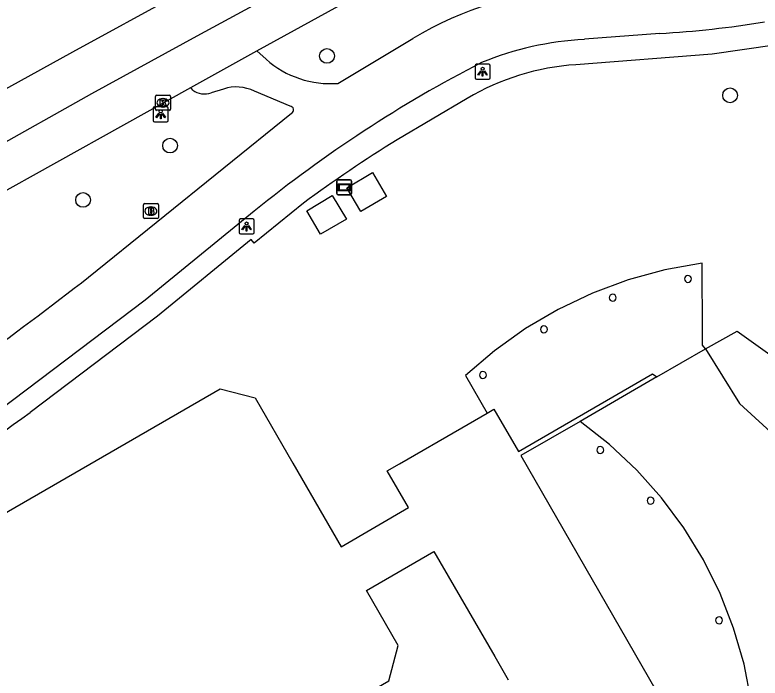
# Model space of a CAD drawing. Extents: x 159040 to 160094, y 381214 to 382518.
# Drawn here: x 159629.34 to 159678.76, y 382424.14 to 382468.15 of the extents above; entities that cross this region are included whole.
import ezdxf

# ---------------------------------------------------------------- set-up
doc = ezdxf.new("R2010")
doc.units = 0
for name, color, linetype in [('IMGEO_Boom', 7, 'Continuous'), ('IMGEO_Brandkraan', 7, 'Continuous'), ('IMGEO_Erf', 7, 'Continuous'), ('IMGEO_Fietspad_gesloten', 7, 'Continuous'), ('IMGEO_Kolk', 7, 'Continuous'), ('IMGEO_Lage_trafo', 7, 'Continuous'), ('IMGEO_Lichtpunt', 7, 'Continuous'), ('IMGEO_Meer_plas_ven_vijver', 7, 'Continuous'), ('IMGEO_Pand', 7, 'Continuous'), ('IMGEO_Pand_overbouw', 7, 'Continuous'), ('IMGEO_Rijbaan_regionaal_gesloten', 7, 'Continuous'), ('IMGEO_Verklikker', 7, 'Continuous'), ('IMGEO_Voetpad_open', 7, 'Continuous')]:
    doc.layers.add(name, color=color, linetype=linetype)

msp = doc.modelspace()

# ---------------------------------------------------------------- linework, layer by layer
at = {"layer": 'IMGEO_Boom'}
for centre in [(159650.035, 382465.426), (159676.77, 382462.808), (159639.629, 382459.475), (159633.861, 382455.871)]:
    msp.add_circle(centre, 0.489, dxfattribs=at)
at = {"layer": 'IMGEO_Brandkraan'}
for p, q in [((159637.856, 382454.702), (159637.856, 382455.554)), ((159637.931, 382455.628), (159638.783, 382455.628)), ((159638.344, 382455.408), (159638.369, 382455.408)), ((159638.857, 382455.554), (159638.857, 382454.702)), ((159638.783, 382454.628), (159637.931, 382454.628)), ((159638.367, 382454.848), (159638.342, 382454.848))]:
    msp.add_line(p, q, dxfattribs=at)
for points in [[(159637.856, 382454.702), (159637.856, 382455.554)], [(159637.931, 382455.628), (159638.783, 382455.628)], [(159638.857, 382455.554), (159638.857, 382454.702)], [(159638.204, 382455.328), (159638.204, 382454.928), (159638.417, 382454.928)], [(159638.435, 382455.328), (159638.204, 382455.328)], [(159638.383, 382455.247), (159638.329, 382455.247), (159638.329, 382455.171)], [(159638.329, 382455.171), (159638.382, 382455.171)], [(159638.391, 382455.095), (159638.329, 382455.095), (159638.329, 382455.014)], [(159638.329, 382455.014), (159638.391, 382455.014)], [(159638.783, 382454.628), (159637.931, 382454.628)]]:
    msp.add_lwpolyline(points, dxfattribs=at)
for centre, radius, start, end in [((159637.933, 382455.552), 0.0765, 91.552, 178.448), ((159637.933, 382455.552), 0.0765, 91.552, 178.448), ((159638.781, 382455.552), 0.0765, 1.552, 88.448), ((159638.781, 382455.552), 0.0765, 1.552, 88.448), ((159638.384, 382455.209), 0.0379, 267.8285, 90.9355), ((159638.392, 382455.054), 0.0404, 269.8759, 90.5077), ((159638.423, 382455.179), 0.251, 268.6676, 293.5347), ((159638.439, 382455.183), 0.145, 59.4692, 91.5367), ((159638.464, 382455.23), 0.0922, 285.5137, 58.1501), ((159638.469, 382455.038), 0.105, 301.3115, 78.989), ((159637.933, 382454.704), 0.0765, 181.552, 268.448), ((159637.933, 382454.704), 0.0765, 181.552, 268.448), ((159638.781, 382454.704), 0.0765, 271.552, 358.448), ((159638.781, 382454.704), 0.0765, 271.552, 358.448)]:
    msp.add_arc(centre, radius, start, end, dxfattribs=at)
for centre, major_axis, ratio, start_param, end_param in [((159638.343, 382455.128), (-0.387, 0.002), 0.722429, 4.712389, 7.853982), ((159638.368, 382455.128), (-0.39, 0.002), 0.717154, 1.570796, 4.712389)]:
    msp.add_ellipse(centre, major_axis=major_axis, ratio=ratio, start_param=start_param, end_param=end_param, dxfattribs=at)
at = {"layer": 'IMGEO_Erf'}
msp.add_lwpolyline([(159675.142, 382445.988), (159677.247, 382447.166), (159682.893, 382443.116), (159685.273, 382440.323), (159691.686, 382435.015), (159694.935, 382432.311), (159697.356, 382430.335), (159699.167, 382429.467), (159701.85, 382428.437), (159704.336, 382427.473), (159707.469, 382425.563)], dxfattribs=at)
at = {"layer": 'IMGEO_Fietspad_gesloten'}
for points in [[(159672.102, 382466.914), (159667.106, 382466.525)], [(159650.766, 382463.604), (159655.724, 382466.59)], [(159645.385, 382465.754), (159646.002, 382465.198)], [(159641.13, 382463.143), (159640.999, 382463.34)], [(159643.172, 382463.229), (159642.348, 382462.984)], [(159647.584, 382462.084), (159645.219, 382463.079)], [(159634.222, 382450.735), (159647.678, 382461.628)], [(159645.208, 382455.114), (159637.975, 382449.207), (159628.353, 382441.946)]]:
    msp.add_lwpolyline(points, dxfattribs=at)
for centre, radius, start, end in [((159668.622, 382444.637), 25.461, 94.7316, 120.4363), ((159668.166, 382534.451), 67.651, 273.33557, 279.26526), ((159668.29, 382445.382), 21.176, 93.2041, 112.1951), ((159700.192, 382387.592), 87.078, 117.27345, 129.15642), ((159650.273, 382470.047), 6.462, 228.6252, 274.3751), ((159644.014, 382460.675), 2.689, 63.3751, 108.2428), ((159641.895, 382464.256), 1.351, 235.5134, 289.6117), ((159647.581, 382461.846), 0.238, 294.1278, 89.1678), ((159403.903, 382749.702), 377.396, 304.69252, 307.60996)]:
    msp.add_arc(centre, radius, start, end, dxfattribs=at)
at = {"layer": 'IMGEO_Kolk'}
for p, q in [((159638.733, 382462.814), (159639.585, 382462.814)), ((159638.658, 382461.888), (159638.658, 382462.74)), ((159639.146, 382462.594), (159639.171, 382462.594)), ((159639.659, 382462.74), (159639.659, 382461.888)), ((159639.585, 382461.814), (159638.733, 382461.814)), ((159639.169, 382462.034), (159639.144, 382462.034))]:
    msp.add_line(p, q, dxfattribs=at)
for points in [[(159638.733, 382462.814), (159639.585, 382462.814)], [(159638.658, 382461.888), (159638.658, 382462.74)], [(159638.979, 382462.514), (159639.102, 382462.514), (159639.102, 382462.363), (159639.232, 382462.514), (159639.396, 382462.514), (159639.25, 382462.363), (159639.403, 382462.114), (159639.251, 382462.114), (159639.166, 382462.278), (159639.102, 382462.211), (159639.102, 382462.114), (159638.979, 382462.114), (159638.979, 382462.514)], [(159639.659, 382462.74), (159639.659, 382461.888)], [(159639.585, 382461.814), (159638.733, 382461.814)]]:
    msp.add_lwpolyline(points, dxfattribs=at)
for centre, start, end in [((159638.735, 382462.738), 91.552, 178.448), ((159638.735, 382462.738), 91.552, 178.448), ((159639.583, 382462.738), 1.552, 88.448), ((159639.583, 382462.738), 1.552, 88.448), ((159638.735, 382461.89), 181.552, 268.448), ((159638.735, 382461.89), 181.552, 268.448), ((159639.583, 382461.89), 271.552, 358.448), ((159639.583, 382461.89), 271.552, 358.448)]:
    msp.add_arc(centre, 0.0765, start, end, dxfattribs=at)
for centre, major_axis, ratio, start_param, end_param in [((159639.145, 382462.314), (-0.387, 0.002), 0.722429, 4.712389, 7.853982), ((159639.17, 382462.314), (-0.39, 0.002), 0.717154, 1.570796, 4.712389)]:
    msp.add_ellipse(centre, major_axis=major_axis, ratio=ratio, start_param=start_param, end_param=end_param, dxfattribs=at)
at = {"layer": 'IMGEO_Lage_trafo'}
for points in [[(159652.275, 382455.096), (159651.349, 382456.675), (159653.061, 382457.681), (159653.977, 382456.1), (159652.275, 382455.096)], [(159649.613, 382453.599), (159648.708, 382455.148), (159650.378, 382456.168), (159651.324, 382454.584), (159649.613, 382453.599)]]:
    msp.add_lwpolyline(points, dxfattribs=at)
at = {"layer": 'IMGEO_Lichtpunt'}
for p, q in [((159659.858, 382464.776), (159659.858, 382463.969)), ((159659.858, 382464.776), (159659.858, 382463.969)), ((159660.76, 382464.871), (159659.952, 382464.871)), ((159660.76, 382464.871), (159659.952, 382464.871)), ((159660.854, 382463.969), (159660.854, 382464.776)), ((159660.854, 382463.969), (159660.854, 382464.776)), ((159659.952, 382463.875), (159660.76, 382463.875)), ((159659.952, 382463.875), (159660.76, 382463.875)), ((159638.508, 382461.952), (159638.508, 382461.145)), ((159638.508, 382461.952), (159638.508, 382461.145)), ((159639.41, 382462.047), (159638.602, 382462.047)), ((159639.41, 382462.047), (159638.602, 382462.047)), ((159639.504, 382461.145), (159639.504, 382461.952)), ((159639.504, 382461.145), (159639.504, 382461.952)), ((159638.602, 382461.051), (159639.41, 382461.051)), ((159638.602, 382461.051), (159639.41, 382461.051)), ((159644.205, 382454.512), (159644.205, 382453.705)), ((159644.205, 382454.512), (159644.205, 382453.705)), ((159645.107, 382454.607), (159644.299, 382454.607)), ((159645.107, 382454.607), (159644.299, 382454.607)), ((159645.201, 382453.705), (159645.201, 382454.512)), ((159645.201, 382453.705), (159645.201, 382454.512)), ((159644.299, 382453.611), (159645.107, 382453.611)), ((159644.299, 382453.611), (159645.107, 382453.611))]:
    msp.add_line(p, q, dxfattribs=at)
for points in [[(159660.232, 382464.44), (159660.271, 382464.412), (159660.083, 382464.15), (159660.045, 382464.177), (159660.232, 382464.44)], [(159660.334, 382464.392), (159660.381, 382464.392), (159660.381, 382464.07), (159660.334, 382464.07), (159660.334, 382464.392)], [(159660.444, 382464.412), (159660.482, 382464.439), (159660.669, 382464.177), (159660.63, 382464.149), (159660.444, 382464.412)], [(159638.882, 382461.616), (159638.921, 382461.588), (159638.733, 382461.326), (159638.695, 382461.353), (159638.882, 382461.616)], [(159638.984, 382461.568), (159639.031, 382461.568), (159639.031, 382461.246), (159638.984, 382461.246), (159638.984, 382461.568)], [(159639.094, 382461.588), (159639.132, 382461.615), (159639.319, 382461.353), (159639.28, 382461.325), (159639.094, 382461.588)], [(159644.579, 382454.176), (159644.618, 382454.148), (159644.43, 382453.886), (159644.392, 382453.913), (159644.579, 382454.176)], [(159644.681, 382454.128), (159644.728, 382454.128), (159644.728, 382453.806), (159644.681, 382453.806), (159644.681, 382454.128)], [(159644.791, 382454.148), (159644.829, 382454.175), (159645.016, 382453.913), (159644.977, 382453.885), (159644.791, 382454.148)]]:
    msp.add_lwpolyline(points, dxfattribs=at)
for centre in [(159660.357, 382464.574), (159639.007, 382461.75), (159644.704, 382454.31)]:
    msp.add_circle(centre, 0.0994, dxfattribs=at)
for centre, start, end in [((159659.952, 382464.776), 90, 180), ((159659.952, 382464.776), 90, 180), ((159660.76, 382464.776), 0, 90), ((159660.76, 382464.776), 0, 90), ((159659.952, 382463.969), 180, 270), ((159659.952, 382463.969), 180, 270), ((159660.76, 382463.969), 270, 0), ((159660.76, 382463.969), 270, 360), ((159638.602, 382461.952), 90, 180), ((159638.602, 382461.952), 90, 180), ((159639.41, 382461.952), 0, 90), ((159639.41, 382461.952), 0, 90), ((159638.602, 382461.145), 180, 270), ((159638.602, 382461.145), 180, 270), ((159639.41, 382461.145), 270, 0), ((159639.41, 382461.145), 270, 360), ((159644.299, 382454.512), 90, 180), ((159644.299, 382454.512), 90, 180), ((159645.107, 382454.512), 0, 90), ((159645.107, 382454.512), 0, 90), ((159644.299, 382453.705), 180, 270), ((159644.299, 382453.705), 180, 270), ((159645.107, 382453.705), 270, 0), ((159645.107, 382453.705), 270, 360)]:
    msp.add_arc(centre, 0.0946, start, end, dxfattribs=at)
at = {"layer": 'IMGEO_Meer_plas_ven_vijver'}
for points in [[(159671.915, 382444.122), (159675.142, 382445.988)], [(159675.142, 382445.988), (159677.387, 382442.351), (159683.085, 382437.161), (159691.586, 382429.923), (159701.939, 382423.238)]]:
    msp.add_lwpolyline(points, dxfattribs=at)
at = {"layer": 'IMGEO_Pand'}
for points in [[(159622.325, 382426.071), (159622.735, 382427.497), (159622.765, 382427.603), (159626.76, 382429.93), (159625.868, 382431.488), (159626.487, 382433.829), (159642.95, 382443.331), (159645.263, 382442.729), (159647.766, 382438.401), (159650.97, 382432.861), (159655.447, 382435.45), (159654.036, 382437.892), (159654.848, 382438.362), (159658.986, 382440.755), (159660.67, 382441.729), (159661.109, 382441.983), (159662.732, 382439.179), (159671.628, 382444.325), (159671.915, 382444.122)], [(159671.915, 382444.122), (159666.821, 382441.176), (159662.894, 382438.904), (159674.219, 382419.222), (159676.388, 382415.452), (159669.358, 382411.388), (159663.267, 382421.924)], [(159630.241, 382397.608), (159630.138, 382397.791), (159633.087, 382399.495), (159639.297, 382403.083), (159640.194, 382403.876), (159640.906, 382404.824), (159642.189, 382408.129), (159643.699, 382409.936), (159647.745, 382412.126), (159647.815, 382411.97), (159648.164, 382412.147), (159646.89, 382414.356), (159644.552, 382418.411), (159654.131, 382423.956), (159654.762, 382426.305), (159652.654, 382429.949), (159657.131, 382432.538), (159661.157, 382425.573), (159662.051, 382424.027)]]:
    msp.add_lwpolyline(points, dxfattribs=at)
for centre, start, end in [((159673.973, 382450.631), 90, 270), ((159673.973, 382450.631), 270, 90), ((159668.99, 382449.382), 90, 270), ((159668.99, 382449.382), 270, 90), ((159664.42, 382447.282), 90, 270), ((159664.42, 382447.282), 270, 90), ((159660.38, 382444.246), 90, 270), ((159660.38, 382444.246), 270, 90), ((159668.163, 382439.271), 90, 270), ((159668.163, 382439.271), 270, 90), ((159671.495, 382435.917), 90, 270), ((159671.495, 382435.917), 270, 90), ((159676.038, 382427.976), 90, 270), ((159676.038, 382427.976), 270, 90)]:
    msp.add_arc(centre, 0.23, start, end, dxfattribs=at)
at = {"layer": 'IMGEO_Pand_overbouw'}
for points in [[(159662.732, 382439.179), (159671.628, 382444.325), (159671.915, 382444.122), (159675.142, 382445.988), (159674.943, 382446.242), (159674.939, 382446.933), (159674.913, 382451.67), (159672.432, 382451.227), (159670.001, 382450.564), (159667.637, 382449.689), (159665.361, 382448.607), (159663.191, 382447.327), (159661.142, 382445.859), (159659.232, 382444.215), (159660.67, 382441.729), (159661.109, 382441.983)], [(159662.894, 382438.904), (159674.219, 382419.222), (159678.462, 382417.686), (159678.427, 382420.167), (159678.171, 382422.634), (159677.696, 382425.069), (159677.006, 382427.452), (159676.107, 382429.764), (159675.005, 382431.987), (159673.71, 382434.103), (159672.232, 382436.095), (159670.582, 382437.947), (159668.773, 382439.646), (159666.821, 382441.176)]]:
    msp.add_lwpolyline(points, close=True, dxfattribs=at)
at = {"layer": 'IMGEO_Rijbaan_regionaal_gesloten'}
for points in [[(159619.056, 382457.934), (159626.139, 382461.824), (159633.187, 382465.694), (159640.148, 382469.517), (159647.118, 382473.433), (159654.11, 382477.309), (159661.102, 382481.185), (159672.458, 382487.481)], [(159586.95, 382436.617), (159595.247, 382441.239), (159598.946, 382443.299), (159602.181, 382445.102), (159609.505, 382449.181), (159613.066, 382451.165), (159617.209, 382453.473), (159620.793, 382455.355), (159627.508, 382459.045), (159634.442, 382462.935), (159641.417, 382466.749), (159648.56, 382470.655), (159652.074, 382472.61), (159655.665, 382474.608), (159674.088, 382484.859)], [(159645.385, 382465.754), (159672.784, 382480.823)], [(159640.999, 382463.34), (159645.385, 382465.754)], [(159612.56, 382447.472), (159623.211, 382453.423), (159640.999, 382463.34)]]:
    msp.add_lwpolyline(points, dxfattribs=at)
at = {"layer": 'IMGEO_Verklikker'}
for p, q in [((159650.678, 382456.306), (159650.678, 382457.106)), ((159650.678, 382457.106), (159650.678, 382456.306)), ((159650.778, 382457.206), (159651.568, 382457.206)), ((159651.568, 382457.206), (159650.778, 382457.206)), ((159651.668, 382457.106), (159651.668, 382456.306)), ((159651.668, 382456.306), (159651.668, 382457.106)), ((159651.568, 382456.206), (159650.778, 382456.206)), ((159650.778, 382456.206), (159651.568, 382456.206))]:
    msp.add_line(p, q, dxfattribs=at)
for points in [[(159650.779, 382456.938), (159651.567, 382456.938), (159651.567, 382456.474), (159650.779, 382456.474), (159650.779, 382456.938)], [(159650.844, 382456.873), (159650.844, 382456.539), (159651.502, 382456.539), (159651.502, 382456.873), (159650.844, 382456.873)]]:
    msp.add_lwpolyline(points, dxfattribs=at)
for centre, start, end in [((159650.778, 382457.106), 90, 180), ((159650.778, 382457.106), 90, 180), ((159651.568, 382457.106), 0, 90), ((159651.568, 382457.106), 360, 90), ((159650.778, 382456.306), 180, 270), ((159650.778, 382456.306), 180, 270), ((159651.568, 382456.306), 270, 0), ((159651.568, 382456.306), 270, 0)]:
    msp.add_arc(centre, 0.1, start, end, dxfattribs=at)
at = {"layer": 'IMGEO_Voetpad_open'}
for points in [[(159681.853, 382466.445), (159675.575, 382465.55), (159666.543, 382464.839)], [(159659.336, 382462.604), (159654.684, 382459.859)], [(159648.482, 382455.664), (159645.21, 382453.003), (159645.01, 382453.238), (159638.799, 382448.162), (159630.35, 382441.77)]]:
    msp.add_lwpolyline(points, dxfattribs=at)
for centre, radius, start, end in [((159667.573, 382448.78), 16.092, 93.6702, 120.7887), ((159703.703, 382380.706), 93.103, 121.76966, 126.37876), ((159345.186, 382834.629), 485.444, 303.3587, 305.9747)]:
    msp.add_arc(centre, radius, start, end, dxfattribs=at)

doc.saveas('drawing.dxf')
